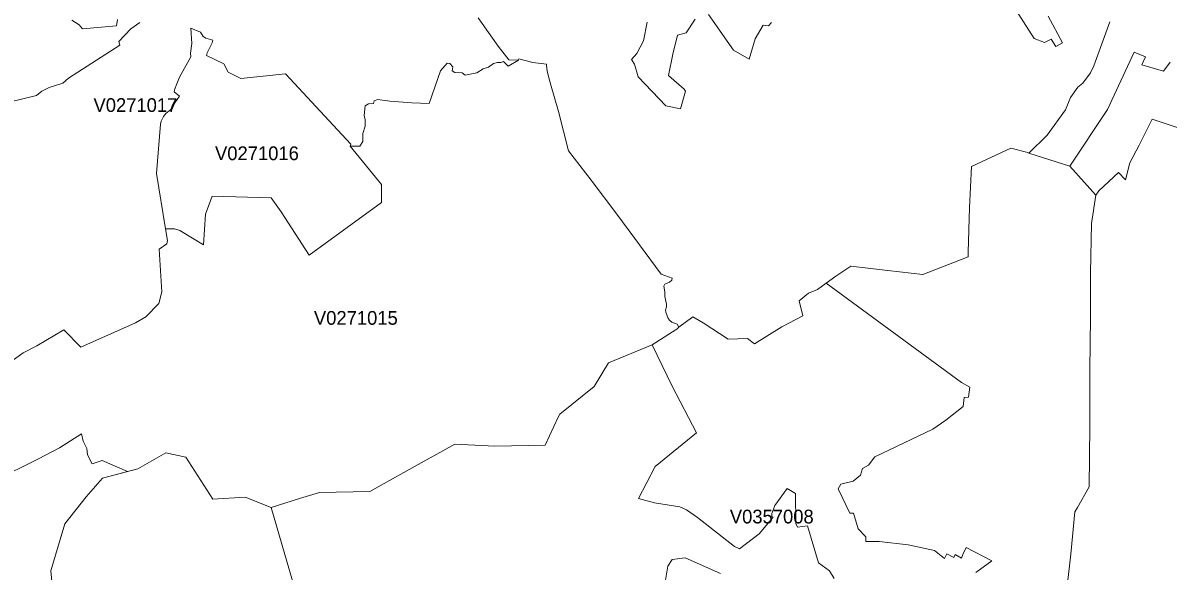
# Model space of a CAD drawing. Extents: x 369010 to 735936, y 6377141 to 6616555.
# Drawn here: x 595790 to 604118, y 6503889 to 6507874 of the extents above; entities that cross this region are included whole.
import ezdxf
from ezdxf.enums import TextEntityAlignment as Align

# ---------------------------------------------------------------- set-up
doc = ezdxf.new("R2010")
doc.units = 0
doc.header["$LTSCALE"] = 40
doc.layers.add('3', color=7, linetype='Continuous', lineweight=13)
doc.layers.add('4', color=7, linetype='Continuous')

msp = doc.modelspace()

# ---------------------------------------------------------------- linework, layer by layer
at = {"layer": '3'}
for points in [[(602972.95, 6508029.49), (603143.41, 6507760.38), (603219.88, 6507732.41), (603268.37, 6507756.08), (603302.13, 6507701.63), (603349.14, 6507729.6), (603244.87, 6507922.08)], [(603244.87, 6507922.08), (603349.14, 6507729.6), (603302.13, 6507701.63), (603268.37, 6507756.08), (603219.88, 6507732.41), (603143.41, 6507760.38), (602972.95, 6508029.49)], [(597166.07, 6507728.28), (597130.65, 6507657.27), (597125.69, 6507636.59), (597251.14, 6507575.52), (597283.25, 6507516.93), (597374.94, 6507469.1), (597698.83, 6507504.35), (598173.33, 6506991.78), (598169.52, 6506978.54), (598241.02, 6506976.89), (598260.88, 6507011.48), (598260.88, 6507069.24), (598279.09, 6507123.86), (598279.09, 6507170.03), (598270.81, 6507199.66), (598279.09, 6507272.31), (598302.09, 6507285.55), (598338.5, 6507288.86), (598345.12, 6507307.07), (598371.44, 6507317), (598457.33, 6507305.41), (598617.38, 6507293.83), (598743.49, 6507288.53), (598826.08, 6507524.71), (598875.56, 6507580.81), (598895.26, 6507579.16), (598916.77, 6507554.33), (598911.81, 6507526.36), (598931.67, 6507513.12), (598984.46, 6507511.47), (599005.98, 6507493.26), (599090.06, 6507511.47), (599137.89, 6507539.6), (599175.95, 6507552.68), (599212.2, 6507579.16), (599240.33, 6507585.78), (599264.99, 6507585.78), (599284.85, 6507594.05), (599317.96, 6507559.3), (599394.25, 6507603.49), (599322.76, 6507605.64), (599245.13, 6507705.11), (599205.74, 6507764.02), (599100.15, 6507910.66)], [(599100.15, 6507910.66), (599205.74, 6507764.02), (599245.13, 6507705.11), (599322.76, 6507605.64), (599394.25, 6507603.49), (599395.58, 6507612.26), (599498.85, 6507587.27), (599596.83, 6507572.87), (599596.5, 6507565.75), (599601.46, 6507523.05), (599618.01, 6507457.18), (599627.45, 6507430.2), (599684.71, 6507231.1), (599758.53, 6506943.62), (599923.2, 6506730.45), (599930.65, 6506720.03), (600101.78, 6506493.12), (600198.77, 6506363.36), (600430.64, 6506047.75), (600510.25, 6506017.46), (600508.26, 6506004.39), (600492.54, 6505989.49), (600457.62, 6505974.1), (600450.5, 6505960.36), (600456.79, 6505917.99), (600457.12, 6505886.05), (600470.86, 6505828.46), (600468.87, 6505808.93), (600463.91, 6505784.76), (600464.24, 6505769.87), (600481.28, 6505725.84), (600494.19, 6505709.29), (600509.75, 6505697.87), (600548.81, 6505683.31), (600560.89, 6505662.95), (600662.01, 6505738.09), (600736.49, 6505693.24), (600918.54, 6505575.73), (601058.4, 6505580.7), (601110.36, 6505541.31), (601309.3, 6505664.77), (601462.56, 6505745.21), (601435.91, 6505853.12), (601501.78, 6505908.23), (601567.65, 6505935.54), (601701.71, 6506032.52), (601810.28, 6506105.01), (602079.39, 6506075.06), (602334.43, 6506045.1), (602664.28, 6506172.87), (602664.28, 6506208.12), (602674.38, 6506529.86), (602688.28, 6506830.42), (602974.6, 6506962.49), (603087.64, 6506933.19), (603105.35, 6506928.06), (603237.26, 6507057.65), (603371.48, 6507241.36), (603408.39, 6507332.06), (603460.69, 6507405.87), (603497.59, 6507436.66), (603552.54, 6507509.98), (603578.69, 6507561.61), (603694.87, 6507881.37)], [(600775.55, 6507934.82), (600956.11, 6507675.65), (601071.64, 6507611.6), (601115.33, 6507758.56), (601173.75, 6507857.37), (601210.66, 6507851.74), (601234.33, 6507876.4)], [(601234.33, 6507876.4), (601210.66, 6507851.74), (601173.75, 6507857.37), (601115.33, 6507758.56), (601071.64, 6507611.6), (600956.11, 6507675.65), (600775.55, 6507934.82)], [(595684.32, 6505398.31), (595792.39, 6505474.28), (595890.2, 6505525.09), (596088.31, 6505643.09), (596210.12, 6505516.81), (596609.48, 6505693.4), (596683.79, 6505736.27), (596777.97, 6505833.75), (596799.32, 6505919.48), (596781.28, 6506228.31), (596835.73, 6506267.87), (596840.69, 6506291.04), (596825.8, 6506376.94), (596761.25, 6506778.45), (596791.04, 6507138.25), (596794.68, 6507160.6), (596812.89, 6507192.7), (596830.26, 6507214.22), (596876.44, 6507253.78), (596894.65, 6507292.67), (596929.24, 6507340.5), (596890.51, 6507371.95), (596891.34, 6507386.68), (596910.2, 6507430.53), (596927.58, 6507480.02), (597011.82, 6507627.81), (597008.51, 6507653.14), (597017.62, 6507723.31), (597011.82, 6507835.52), (597082, 6507805.9), (597100.86, 6507776.11), (597119.07, 6507763.03), (597170.21, 6507748.14), (597166.07, 6507728.28)], [(596640.76, 6507876.73), (596574.73, 6507830.56), (596487.34, 6507738.21), (596495.45, 6507711.73), (596121.58, 6507471.58), (596080.37, 6507435.17), (595979.74, 6507403.89), (595926.94, 6507377.41), (595887.39, 6507346.13), (595709.31, 6507301.61)], [(595709.31, 6507301.61), (595887.39, 6507346.13), (595926.94, 6507377.41), (595979.74, 6507403.89), (596080.37, 6507435.17), (596121.58, 6507471.58), (596495.45, 6507711.73), (596487.34, 6507738.21), (596574.73, 6507830.56), (596640.76, 6507876.73)], [(596145.74, 6507893.28), (596198.54, 6507860.18), (596223.36, 6507830.56), (596469.14, 6507853.73), (596477.41, 6507899.9)], [(596477.41, 6507899.9), (596469.14, 6507853.73), (596223.36, 6507830.56), (596198.54, 6507860.18), (596145.74, 6507893.28)], [(600330.18, 6507878.39), (600302.21, 6507744.83), (600255.04, 6507652.81), (600215.81, 6507607.95), (600237.16, 6507573.2), (600265.13, 6507481.51), (600464.73, 6507271.82), (600572.48, 6507249.31), (600608.39, 6507377.24), (600598.29, 6507392.96), (600484.92, 6507492.76), (600515.21, 6507646.52), (600551.13, 6507784.38), (600614.02, 6507802.42), (600677.9, 6507901.06)], [(600677.9, 6507901.06), (600614.02, 6507802.42), (600551.13, 6507784.38), (600515.21, 6507646.52), (600484.92, 6507492.76), (600598.29, 6507392.96), (600608.39, 6507377.24), (600572.48, 6507249.31), (600464.73, 6507271.82), (600265.13, 6507481.51), (600237.16, 6507573.2), (600215.81, 6507607.95), (600255.04, 6507652.81), (600302.21, 6507744.83), (600330.18, 6507878.39)], [(603694.87, 6507881.37), (603578.69, 6507561.61), (603552.54, 6507509.98), (603497.59, 6507436.66), (603460.69, 6507405.87), (603408.39, 6507332.06), (603371.48, 6507241.36), (603237.26, 6507057.65), (603105.35, 6506928.06), (603402.93, 6506832.07), (603676.67, 6507244.67), (603870.64, 6507660.92), (603954.05, 6507627.81), (603927.57, 6507568.4), (604083.64, 6507523.38), (604132.63, 6507589.58)], [(604132.63, 6507589.58), (604083.64, 6507523.38), (603927.57, 6507568.4), (603954.05, 6507627.81), (603870.64, 6507660.92), (603676.67, 6507244.67), (603402.93, 6506832.07), (603591.6, 6506622.05), (603612.95, 6506652.83), (603757.1, 6506786.39), (603808.74, 6506733.6), (603840.52, 6506856.57), (603906.72, 6506985.82), (604002.05, 6507175.16), (604471.25, 6507017.44)], [(599394.25, 6507603.49), (599317.96, 6507559.3), (599284.85, 6507594.05), (599264.99, 6507585.78), (599240.33, 6507585.78), (599212.2, 6507579.16), (599175.95, 6507552.68), (599137.89, 6507539.6), (599090.06, 6507511.47), (599005.98, 6507493.26), (598984.46, 6507511.47), (598931.67, 6507513.12), (598911.81, 6507526.36), (598916.77, 6507554.33), (598895.26, 6507579.16), (598875.56, 6507580.81), (598826.08, 6507524.71), (598743.49, 6507288.53), (598617.38, 6507293.83), (598457.33, 6507305.41), (598371.44, 6507317), (598345.12, 6507307.07), (598338.5, 6507288.86), (598302.09, 6507285.55), (598279.09, 6507272.31), (598270.81, 6507199.66), (598279.09, 6507170.03), (598279.09, 6507123.86), (598260.88, 6507069.24), (598260.88, 6507011.48), (598241.02, 6506976.89), (598169.52, 6506978.54), (598398.08, 6506699.5), (598397.26, 6506567.43), (597871.62, 6506186.28), (597667.88, 6506501.56), (597595.72, 6506602.19), (597166.57, 6506613.61), (597116.92, 6506483.19), (597102.52, 6506259.92), (596930.06, 6506365.68), (596892.83, 6506376.27), (596825.8, 6506376.94), (596840.69, 6506291.04), (596835.73, 6506267.87), (596781.28, 6506228.31), (596799.32, 6505919.48), (596777.97, 6505833.75), (596683.79, 6505736.27), (596609.48, 6505693.4), (596210.12, 6505516.81), (596088.31, 6505643.09), (595890.2, 6505525.09), (595792.39, 6505474.28), (595684.32, 6505398.31)], [(600468.87, 6505808.93), (600470.86, 6505828.46), (600457.12, 6505886.05), (600456.79, 6505917.99), (600450.5, 6505960.36), (600457.62, 6505974.1), (600492.54, 6505989.49), (600508.26, 6506004.39), (600510.25, 6506017.46), (600430.64, 6506047.75), (600198.77, 6506363.36), (600101.78, 6506493.12), (599930.65, 6506720.03), (599923.2, 6506730.45), (599758.53, 6506943.62), (599684.71, 6507231.1), (599627.45, 6507430.2), (599618.01, 6507457.18), (599601.46, 6507523.05), (599596.5, 6507565.75), (599596.83, 6507572.87), (599498.85, 6507587.27), (599395.58, 6507612.26), (599394.25, 6507603.49)], [(604471.25, 6507017.44), (604002.05, 6507175.16), (603906.72, 6506985.82), (603840.52, 6506856.57), (603808.74, 6506733.6), (603757.1, 6506786.39), (603612.95, 6506652.83), (603591.6, 6506622.05), (603560.32, 6506414.67), (603554.2, 6506058.18), (603553.53, 6505729.82), (603549.56, 6505353.62), (603549.56, 6504943.34), (603544.1, 6504499.95), (603458.87, 6504351.99), (603438.51, 6504319.22), (603409.88, 6504012.55), (603364.69, 6503612.03)], [(603364.69, 6503612.03), (603409.88, 6504012.55), (603438.51, 6504319.22), (603458.87, 6504351.99), (603544.1, 6504499.95), (603549.56, 6504943.34), (603549.56, 6505353.62), (603553.53, 6505729.82), (603554.2, 6506058.18), (603560.32, 6506414.67), (603591.6, 6506622.05), (603402.93, 6506832.07), (603105.35, 6506928.06), (603087.64, 6506933.19), (602974.6, 6506962.49), (602688.28, 6506830.42)], [(602688.28, 6506830.42), (602674.38, 6506529.86), (602664.28, 6506208.12), (602664.28, 6506172.87), (602334.43, 6506045.1), (602079.39, 6506075.06), (601810.28, 6506105.01), (601701.71, 6506032.52), (601631.7, 6505981.71)], [(601631.7, 6505981.71), (601567.65, 6505935.54), (601501.78, 6505908.23), (601435.91, 6505853.12), (601462.56, 6505745.21), (601309.3, 6505664.77), (601110.36, 6505541.31), (601058.4, 6505580.7), (600918.54, 6505575.73), (600736.49, 6505693.24), (600662.01, 6505738.09), (600560.89, 6505662.95), (600545.5, 6505648.39), (600514.05, 6505626.87), (600366.59, 6505534.35), (600511.74, 6505231.81), (600687.17, 6504892.7), (600388.27, 6504648.41), (600266.79, 6504415.22), (600383.14, 6504384.76), (600566.02, 6504355.3), (600616.33, 6504334.12), (600695.28, 6504278.01), (600965.05, 6504067.16), (601001.79, 6504051.27), (601143.3, 6504159.84), (601245.75, 6504281.32), (601235.65, 6504284.97), (601236.97, 6504307.47), (601256.83, 6504365.73), (601348.03, 6504488.7), (601407.61, 6504452.95), (601411.58, 6504234.98), (601423.33, 6504208.67), (601495.82, 6504217.94), (601574.6, 6503949.65), (601656.2, 6503891.23), (601688.8, 6503835.79)], [(602418.51, 6504038.53), (602226.52, 6504079.08), (602015.84, 6504102.91), (601920.34, 6504102.91), (601920.17, 6504138.49), (601863.08, 6504195.59), (601829.98, 6504308.47), (601803.99, 6504309.63), (601717.93, 6504486.22), (601737.62, 6504520.64), (601827.66, 6504543.15), (601880.45, 6504586.84), (601896.18, 6504634.68), (601939.7, 6504659.83), (601984.72, 6504719.58), (602406.43, 6504919.84), (602501.59, 6504986.21), (602628.53, 6505085.51), (602635.98, 6505150.05), (602665.11, 6505154.03), (602677.02, 6505226.85), (602616.28, 6505259.95), (601631.7, 6505981.71)], [(601631.7, 6505981.71), (602616.28, 6505259.95), (602677.02, 6505226.85), (602665.11, 6505154.03), (602635.98, 6505150.05), (602628.53, 6505085.51), (602501.59, 6504986.21), (602406.43, 6504919.84), (601984.72, 6504719.58), (601939.7, 6504659.83), (601896.18, 6504634.68), (601880.45, 6504586.84), (601827.66, 6504543.15), (601737.62, 6504520.64), (601717.93, 6504486.22), (601803.99, 6504309.63), (601829.98, 6504308.47), (601863.08, 6504195.59), (601920.17, 6504138.49), (601920.34, 6504102.91), (602015.84, 6504102.91), (602226.52, 6504079.08), (602418.51, 6504038.53), (602492.65, 6503980.11), (602508.54, 6504013.37), (602559.19, 6503987.22), (602568.45, 6504008.57), (602614.8, 6503983.25), (602625.39, 6504008.57), (602649.22, 6504060.38), (602836.24, 6503962.07), (602718.73, 6503878.49)], [(595255.99, 6504384.27), (595902.78, 6504705.35), (596055.71, 6504785.28), (596215.09, 6504885.91), (596227.33, 6504833.94), (596253.81, 6504779.49), (596260.43, 6504733.98), (596293.37, 6504667.94), (596366.85, 6504692.77), (596549.24, 6504611.5), (596626.53, 6504632.36), (596828.44, 6504748.21), (596973.59, 6504716.77), (597171.7, 6504411.24), (597405.39, 6504425.97), (597594.23, 6504349.84), (597800.45, 6504416.71), (597945.76, 6504459.41), (598311.53, 6504467.52), (598619.53, 6504638.15), (598931.5, 6504812.43), (599222.13, 6504796.7), (599587.4, 6504803.49), (599681.9, 6505008.05), (599694.15, 6505030.4), (599944.72, 6505230.82), (600048.82, 6505403.28), (600366.59, 6505534.35), (600514.05, 6505626.87), (600545.5, 6505648.39), (600560.89, 6505662.95), (600548.81, 6505683.31), (600509.75, 6505697.87), (600494.19, 6505709.29), (600481.28, 6505725.84), (600464.24, 6505769.87), (600463.91, 6505784.76), (600468.87, 6505808.93)], [(600366.59, 6505534.35), (600048.82, 6505403.28), (599944.72, 6505230.82), (599694.15, 6505030.4), (599681.9, 6505008.05), (599587.4, 6504803.49), (599222.13, 6504796.7), (598931.5, 6504812.43), (598619.53, 6504638.15), (598311.53, 6504467.52), (597945.76, 6504459.41), (597800.45, 6504416.71), (597594.23, 6504349.84), (597807.07, 6503625.1)], [(601256.83, 6504365.73), (601236.97, 6504307.47), (601235.65, 6504284.97), (601245.75, 6504281.32), (601143.3, 6504159.84), (601001.79, 6504051.27), (600965.05, 6504067.16), (600695.28, 6504278.01), (600616.33, 6504334.12), (600566.02, 6504355.3), (600383.14, 6504384.76), (600266.79, 6504415.22), (600388.27, 6504648.41), (600687.17, 6504892.7), (600511.74, 6505231.81), (600366.59, 6505534.35)], [(595762.1, 6502594.34), (595928.6, 6502715.16), (595947.47, 6502940.08), (596047.76, 6503197.6), (596025.25, 6503502.79), (596006.55, 6503737.97), (595992.32, 6503890.57), (596094.93, 6504232.33), (596249.84, 6504427.8), (596368.67, 6504563.01), (596549.24, 6504611.5), (596366.85, 6504692.77), (596293.37, 6504667.94), (596260.43, 6504733.98), (596253.81, 6504779.49), (596227.33, 6504833.94), (596215.09, 6504885.91), (596055.71, 6504785.28), (595902.78, 6504705.35), (595255.99, 6504384.27)], [(601688.8, 6503835.79), (601656.2, 6503891.23), (601574.6, 6503949.65), (601495.82, 6504217.94), (601423.33, 6504208.67), (601411.58, 6504234.98), (601407.61, 6504452.95), (601348.03, 6504488.7), (601256.83, 6504365.73)], [(602718.73, 6503878.49), (602836.24, 6503962.07), (602649.22, 6504060.38), (602625.39, 6504008.57), (602614.8, 6503983.25), (602568.45, 6504008.57), (602559.19, 6503987.22), (602508.54, 6504013.37), (602492.65, 6503980.11), (602418.51, 6504038.53)], [(600863.1, 6503869.88), (600606.4, 6503985.9), (600510.25, 6503973.98), (600479.46, 6503923.84), (600436.1, 6503663.66)], [(600436.1, 6503663.66), (600479.46, 6503923.84), (600510.25, 6503973.98), (600606.4, 6503985.9), (600863.1, 6503869.88)]]:
    msp.add_lwpolyline(points, dxfattribs=at)
for points in [[(596825.8, 6506376.94), (596892.83, 6506376.27), (596930.06, 6506365.68), (597102.52, 6506259.92), (597116.92, 6506483.19), (597166.57, 6506613.61), (597595.72, 6506602.19), (597667.88, 6506501.56), (597871.62, 6506186.28), (598397.26, 6506567.43), (598398.08, 6506699.5), (598169.52, 6506978.54), (598173.33, 6506991.78), (597698.83, 6507504.35), (597374.94, 6507469.1), (597283.25, 6507516.93), (597251.14, 6507575.52), (597125.69, 6507636.59), (597130.65, 6507657.27), (597166.07, 6507728.28), (597170.21, 6507748.14), (597119.07, 6507763.03), (597100.86, 6507776.11), (597082, 6507805.9), (597011.82, 6507835.52), (597017.62, 6507723.31), (597008.51, 6507653.14), (597011.82, 6507627.81), (596927.58, 6507480.02), (596910.2, 6507430.53), (596891.34, 6507386.68), (596890.51, 6507371.95), (596929.24, 6507340.5), (596894.65, 6507292.67), (596876.44, 6507253.78), (596830.26, 6507214.22), (596812.89, 6507192.7), (596794.68, 6507160.6), (596791.04, 6507138.25), (596761.25, 6506778.45)], [(595972.79, 6503005.12), (596094.43, 6502974.67), (596145.08, 6502980.3), (596193.74, 6502944.71), (596276.65, 6502928.83), (596385.89, 6502861.63), (597198.84, 6502726.41), (597301.29, 6502710.69), (597528.53, 6503070.5), (597807.07, 6503625.1), (597594.23, 6504349.84), (597405.39, 6504425.97), (597171.7, 6504411.24), (596973.59, 6504716.77), (596828.44, 6504748.21), (596626.53, 6504632.36), (596368.67, 6504563.01), (596249.84, 6504427.8), (596094.93, 6504232.33), (595992.32, 6503890.57), (596006.55, 6503737.97), (596025.25, 6503502.79), (596047.76, 6503197.6)]]:
    msp.add_lwpolyline(points, close=True, dxfattribs=at)

# ---------------------------------------------------------------- texts
at = {"layer": '4'}
for s, p in [('V0271017', (596607.88, 6507226.66)), ('V0271016', (597491.71, 6506876.17)), ('V0271015', (598210.97, 6505679.33)), ('V0357008', (601235.65, 6504234.97))]:
    msp.add_text(s, height=100, dxfattribs=at).set_placement(p, align=Align.CENTER)

doc.saveas('drawing.dxf')
